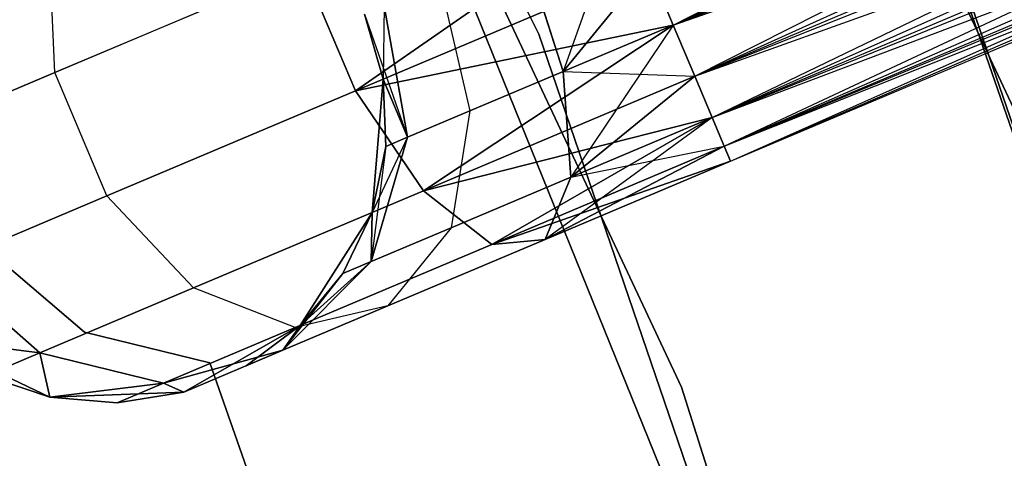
# Model space of a CAD drawing. Extents: x -91 to 91, y -91 to 262.
# Tile 428 of 480: x 55.37 to 58.89, y 22.35 to 23.92. Entities that reach past the tile are written whole.
import ezdxf

# ---------------------------------------------------------------- set-up
doc = ezdxf.new("R2010")
doc.units = 0
doc.header["$LTSCALE"] = 25.4
doc.layers.get('0').update_dxf_attribs({"linetype": 'CONTINUOUS'})

# ---------------------------------------------------------------- blocks, each defined once
blk = doc.blocks.new('ETE0_STL_1')
at = {"color": 0}
for p, q in [((57.2222, 23.8667, 159.5), (53.6174, 31.1315, 159.5)), ((53.6174, 31.1315, 169), (57.2222, 23.8667, 169)), ((53.6174, 31.1315, 169), (57.2222, 23.8667, 169)), ((57.2222, 23.8667, 159.5), (53.6174, 31.1315, 159.5)), ((59.1289, 23.1523, 330.5076), (55.601, 30.672, 330.5076)), ((55.601, 30.672, 321.0076), (59.1289, 23.1523, 321.0076)), ((59.1289, 23.1523, 330.5076), (55.601, 30.672, 330.5076)), ((55.601, 30.672, 321.0076), (59.1289, 23.1523, 321.0076)), ((54.2876, 29.9475, 330.5076), (57.7321, 22.6053, 330.5076)), ((57.7321, 22.6053, 321.0076), (54.2876, 29.9475, 321.0076)), ((57.7321, 22.6053, 321.0076), (54.2876, 29.9475, 321.0076)), ((54.2876, 29.9475, 330.5076), (57.7321, 22.6053, 330.5076)), ((57.7022, 23.8989, 169.1222), (64.6997, 27.1009, 169.0367)), ((57.7022, 23.8989, 169.1222), (64.6997, 27.1009, 169.0367)), ((58.8222, 19.4357, 327.5076), (55.7821, 26.9473, 327.5076)), ((55.7821, 26.9473, 328.5076), (58.8222, 19.4357, 328.5076)), ((58.8222, 19.4357, 327.5076), (55.7821, 26.9473, 327.5076)), ((55.7821, 26.9473, 328.5076), (58.8222, 19.4357, 328.5076)), ((57.7022, 23.8989, 170.8931), (64.7874, 26.8933, 170.8931)), ((57.7022, 23.8989, 170.8931), (64.7874, 26.8933, 170.8931)), ((57.7795, 23.7162, 170.7561), (64.7874, 26.8933, 170.8931)), ((57.7795, 23.7162, 170.7561), (64.7874, 26.8933, 170.8931)), ((57.7022, 23.8989, 169.1222), (64.8647, 26.7106, 169.2591)), ((57.7022, 23.8989, 169.1222), (64.8647, 26.7106, 169.2591)), ((57.7795, 23.7162, 169.2591), (64.8647, 26.7106, 169.2591)), ((57.7795, 23.7162, 169.2591), (64.8647, 26.7106, 169.2591)), ((57.8417, 23.5689, 169.4395), (64.8647, 26.7106, 169.2591)), ((57.8417, 23.5689, 169.4395), (64.8647, 26.7106, 169.2591)), ((57.7795, 23.7162, 170.7561), (64.9269, 26.5633, 170.5757)), ((57.7795, 23.7162, 170.7561), (64.9269, 26.5633, 170.5757)), ((57.8417, 23.5689, 170.5757), (64.9269, 26.5633, 170.5757)), ((57.8417, 23.5689, 170.5757), (64.9269, 26.5633, 170.5757)), ((57.8853, 23.4657, 170.3622), (64.9269, 26.5633, 170.5757)), ((57.8853, 23.4657, 170.3622), (64.9269, 26.5633, 170.5757)), ((57.8417, 23.5689, 169.4395), (64.9705, 26.4601, 169.653)), ((57.8417, 23.5689, 169.4395), (64.9705, 26.4601, 169.653)), ((57.8853, 23.4657, 169.653), (64.9705, 26.4601, 169.653)), ((57.8853, 23.4657, 169.653), (64.9705, 26.4601, 169.653)), ((57.9078, 23.4126, 169.8871), (64.9705, 26.4601, 169.653)), ((57.9078, 23.4126, 169.8871), (64.9705, 26.4601, 169.653)), ((57.8853, 23.4657, 170.3622), (64.993, 26.407, 170.1281)), ((57.8853, 23.4657, 170.3622), (64.993, 26.407, 170.1281)), ((57.9078, 23.4126, 170.1281), (64.993, 26.407, 170.1281)), ((57.9078, 23.4126, 170.1281), (64.993, 26.407, 170.1281)), ((57.9078, 23.4126, 169.8871), (64.993, 26.407, 170.1281)), ((57.9078, 23.4126, 169.8871), (64.993, 26.407, 170.1281)), ((57.7022, 23.8989, 320.8931), (60.503, 25.3273, 320.7428)), ((57.7022, 23.8989, 320.8931), (60.503, 25.3273, 320.7428)), ((57.7022, 23.8989, 319.1222), (60.3351, 25.0116, 318.9072)), ((57.7022, 23.8989, 319.1222), (60.3351, 25.0116, 318.9072)), ((57.7795, 23.7162, 319.2591), (60.3351, 25.0116, 318.9072)), ((57.7795, 23.7162, 319.2591), (60.3351, 25.0116, 318.9072)), ((57.7022, 23.8989, 320.8931), (60.6374, 24.924, 320.5228)), ((57.7022, 23.8989, 320.8931), (60.6374, 24.924, 320.5228)), ((57.7795, 23.7162, 320.7561), (60.6374, 24.924, 320.5228)), ((57.7795, 23.7162, 320.7561), (60.6374, 24.924, 320.5228)), ((57.8417, 23.5689, 320.5757), (60.6374, 24.924, 320.5228)), ((57.8417, 23.5689, 320.5757), (60.6374, 24.924, 320.5228)), ((57.7795, 23.7162, 319.2591), (60.5183, 24.7001, 319.2211)), ((57.7795, 23.7162, 319.2591), (60.5183, 24.7001, 319.2211)), ((57.8417, 23.5689, 319.4395), (60.5183, 24.7001, 319.2211)), ((57.8417, 23.5689, 319.4395), (60.5183, 24.7001, 319.2211)), ((57.8853, 23.4657, 319.653), (60.5183, 24.7001, 319.2211)), ((57.8853, 23.4657, 319.653), (60.5183, 24.7001, 319.2211)), ((57.8417, 23.5689, 320.5757), (60.689, 24.6506, 320.1334)), ((57.8417, 23.5689, 320.5757), (60.689, 24.6506, 320.1334)), ((57.8853, 23.4657, 320.3622), (60.689, 24.6506, 320.1334)), ((57.8853, 23.4657, 320.3622), (60.689, 24.6506, 320.1334)), ((57.9078, 23.4126, 320.1281), (60.689, 24.6506, 320.1334)), ((57.9078, 23.4126, 320.1281), (60.689, 24.6506, 320.1334)), ((61.245, 16.7721, 158.5), (58.5318, 24.6227, 158.5)), ((58.5318, 24.6227, 159.5), (61.245, 16.7721, 159.5)), ((61.245, 16.7721, 158.5), (58.5318, 24.6227, 158.5)), ((58.5318, 24.6227, 159.5), (61.245, 16.7721, 159.5)), ((57.8853, 23.4657, 319.653), (60.646, 24.5698, 319.6635)), ((57.8853, 23.4657, 319.653), (60.646, 24.5698, 319.6635)), ((57.9078, 23.4126, 319.8871), (60.646, 24.5698, 319.6635)), ((57.9078, 23.4126, 320.1281), (60.646, 24.5698, 319.6635)), ((57.9078, 23.4126, 320.1281), (60.646, 24.5698, 319.6635)), ((57.9078, 23.4126, 319.8871), (60.646, 24.5698, 319.6635)), ((58.6066, 24.4441, 159.5), (61.2958, 16.5853, 159.5)), ((61.2958, 16.5853, 169), (58.6066, 24.4441, 169)), ((58.6066, 24.4441, 159.5), (61.2958, 16.5853, 159.5)), ((61.2958, 16.5853, 169), (58.6066, 24.4441, 169)), ((56.5673, 23.6639, 319.2628), (57.5213, 24.327, 319.0076)), ((56.5673, 23.6639, 319.2628), (57.5213, 24.327, 319.0076)), ((57.5213, 24.327, 171.0076), (56.5673, 23.6639, 170.7524)), ((57.5213, 24.327, 171.0076), (56.5673, 23.6639, 170.7524)), ((57.5213, 24.327, 169.0076), (57.3094, 23.7329, 169.0373)), ((57.5213, 24.327, 169.0076), (57.3094, 23.7329, 169.0373)), ((55.4931, 23.7296, 319.9068), (55.473, 24.1812, 320.0641)), ((55.4931, 23.7296, 319.9068), (55.473, 24.1812, 320.0641)), ((55.4931, 23.7296, 170.1084), (55.473, 24.1812, 169.9511)), ((55.4931, 23.7296, 170.1084), (55.473, 24.1812, 169.9511)), ((57.1688, 24.178, 321.0837), (57.3094, 23.7329, 320.9779)), ((57.1688, 24.178, 321.0837), (57.3094, 23.7329, 320.9779)), ((57.3094, 23.7329, 169.0373), (57.1688, 24.178, 168.9315)), ((57.3094, 23.7329, 169.0373), (57.1688, 24.178, 168.9315)), ((55.4931, 23.7296, 319.9068), (56.3809, 24.1048, 319.2628)), ((55.4931, 23.7296, 319.9068), (56.3809, 24.1048, 319.2628)), ((56.3809, 24.1048, 170.7524), (55.4931, 23.7296, 170.1084)), ((56.3809, 24.1048, 170.7524), (55.4931, 23.7296, 170.1084)), ((56.5673, 23.6639, 319.2628), (56.3809, 24.1048, 319.2628)), ((56.5673, 23.6639, 319.2628), (56.3809, 24.1048, 319.2628)), ((56.3809, 24.1048, 170.7524), (56.5673, 23.6639, 170.7524)), ((56.3809, 24.1048, 170.7524), (56.5673, 23.6639, 170.7524)), ((56.5673, 23.6639, 319.2628), (57.6145, 24.1065, 319.0367)), ((56.5673, 23.6639, 319.2628), (57.6145, 24.1065, 319.0367)), ((57.6145, 24.1065, 170.9785), (56.5673, 23.6639, 170.7524)), ((57.6145, 24.1065, 170.9785), (56.5673, 23.6639, 170.7524)), ((57.3094, 23.7329, 320.9779), (57.6145, 24.1065, 320.9785)), ((57.3094, 23.7329, 320.9779), (57.6145, 24.1065, 320.9785)), ((57.6145, 24.1065, 169.0367), (57.3094, 23.7329, 169.0373)), ((57.6145, 24.1065, 169.0367), (57.3094, 23.7329, 169.0373)), ((57.7022, 23.8989, 320.8931), (57.6145, 24.1065, 320.9785)), ((57.6145, 24.1065, 319.0367), (57.7022, 23.8989, 319.1222)), ((57.7022, 23.8989, 320.8931), (57.6145, 24.1065, 320.9785)), ((57.6145, 24.1065, 319.0367), (57.7022, 23.8989, 319.1222)), ((57.6145, 24.1065, 170.9785), (57.7022, 23.8989, 170.8931)), ((57.7022, 23.8989, 169.1222), (57.6145, 24.1065, 169.0367)), ((57.7022, 23.8989, 169.1222), (57.6145, 24.1065, 169.0367)), ((57.6145, 24.1065, 170.9785), (57.7022, 23.8989, 170.8931)), ((56.87, 24.0517, 321.3005), (56.9763, 23.5921, 321.2195)), ((56.87, 24.0517, 321.3005), (56.9763, 23.5921, 321.2195)), ((56.87, 24.0517, 168.7147), (56.9763, 23.5921, 168.7957)), ((56.87, 24.0517, 168.7147), (56.9763, 23.5921, 168.7957)), ((56.6703, 23.9673, 168.3903), (56.6666, 23.7059, 168.0076)), ((56.6703, 23.9673, 168.3903), (56.6666, 23.7059, 168.0076)), ((56.7538, 23.4981, 321.5811), (56.6703, 23.9673, 321.6249)), ((56.7538, 23.4981, 321.5811), (56.6703, 23.9673, 321.6249)), ((56.6703, 23.9673, 168.3903), (56.7538, 23.4981, 168.4341)), ((56.6703, 23.9673, 168.3903), (56.7538, 23.4981, 168.4341)), ((56.6666, 23.7059, 327.5076), (56.6002, 23.9377, 327.5076)), ((56.6002, 23.9377, 163.5076), (56.6666, 23.7059, 163.5076)), ((56.6666, 23.7059, 322.0076), (56.6002, 23.9377, 322.0076)), ((56.6666, 23.7059, 327.5076), (56.6002, 23.9377, 327.5076)), ((56.6002, 23.9377, 322.0076), (56.7538, 23.4981, 321.5811)), ((56.6666, 23.7059, 322.0076), (56.6002, 23.9377, 322.0076)), ((56.6002, 23.9377, 322.0076), (56.7538, 23.4981, 321.5811)), ((56.6666, 23.7059, 168.0076), (56.6002, 23.9377, 168.0076)), ((56.6666, 23.7059, 168.0076), (56.6002, 23.9377, 168.0076)), ((56.6002, 23.9377, 163.5076), (56.6666, 23.7059, 163.5076)), ((56.5673, 23.6639, 319.2628), (57.7022, 23.8989, 319.1222)), ((56.5673, 23.6639, 319.2628), (57.7022, 23.8989, 319.1222)), ((57.7022, 23.8989, 170.8931), (56.5673, 23.6639, 170.7524)), ((57.7022, 23.8989, 170.8931), (56.5673, 23.6639, 170.7524)), ((56.8106, 23.3067, 319.4683), (57.7022, 23.8989, 319.1222)), ((56.8106, 23.3067, 319.4683), (57.7022, 23.8989, 319.1222)), ((57.7022, 23.8989, 170.8931), (56.8106, 23.3067, 170.5469)), ((57.7022, 23.8989, 170.8931), (56.8106, 23.3067, 170.5469)), ((57.3094, 23.7329, 320.9779), (57.7022, 23.8989, 320.8931)), ((57.3094, 23.7329, 320.9779), (57.7022, 23.8989, 320.8931)), ((57.7022, 23.8989, 169.1222), (57.3094, 23.7329, 169.0373)), ((57.7022, 23.8989, 169.1222), (57.3094, 23.7329, 169.0373)), ((57.7022, 23.8989, 169.1222), (57.337, 23.3556, 169.3306)), ((57.7022, 23.8989, 169.1222), (57.337, 23.3556, 169.3306)), ((57.7795, 23.7162, 320.7561), (57.7022, 23.8989, 320.8931)), ((57.7022, 23.8989, 319.1222), (57.7795, 23.7162, 319.2591)), ((57.7795, 23.7162, 320.7561), (57.7022, 23.8989, 320.8931)), ((57.7022, 23.8989, 319.1222), (57.7795, 23.7162, 319.2591)), ((57.7022, 23.8989, 170.8931), (57.7795, 23.7162, 170.7561)), ((57.7795, 23.7162, 169.2591), (57.7022, 23.8989, 169.1222)), ((57.7795, 23.7162, 169.2591), (57.7022, 23.8989, 169.1222)), ((57.7022, 23.8989, 170.8931), (57.7795, 23.7162, 170.7561)), ((59.8479, 16.1935, 159.5), (57.2222, 23.8667, 159.5)), ((57.2222, 23.8667, 169), (59.8479, 16.1935, 169)), ((57.2222, 23.8667, 169), (59.8479, 16.1935, 169)), ((57.2222, 23.8667, 169), (57.2222, 23.8667, 159.5)), ((59.8479, 16.1935, 159.5), (57.2222, 23.8667, 159.5)), ((57.2222, 23.8667, 169), (57.2222, 23.8667, 159.5)), ((54.8999, 23.4789, 320.8707), (55.4931, 23.7296, 319.9068)), ((54.8999, 23.4789, 320.8707), (55.4931, 23.7296, 319.9068)), ((55.4931, 23.7296, 170.1084), (54.8999, 23.4789, 169.1445)), ((55.4931, 23.7296, 170.1084), (54.8999, 23.4789, 169.1445)), ((55.6794, 23.2887, 319.9068), (55.4931, 23.7296, 319.9068)), ((55.6794, 23.2887, 319.9068), (55.4931, 23.7296, 319.9068)), ((55.6794, 23.2887, 170.1084), (55.4931, 23.7296, 170.1084)), ((55.6794, 23.2887, 170.1084), (55.4931, 23.7296, 170.1084)), ((56.8106, 23.3067, 319.4683), (57.7795, 23.7162, 319.2591)), ((56.8106, 23.3067, 319.4683), (57.7795, 23.7162, 319.2591)), ((57.7795, 23.7162, 170.7561), (56.8106, 23.3067, 170.5469)), ((57.7795, 23.7162, 170.7561), (56.8106, 23.3067, 170.5469)), ((56.9763, 23.5921, 321.2195), (57.3094, 23.7329, 320.9779)), ((56.9763, 23.5921, 321.2195), (57.3094, 23.7329, 320.9779)), ((57.3094, 23.7329, 169.0373), (56.9763, 23.5921, 168.7957)), ((57.3094, 23.7329, 169.0373), (56.9763, 23.5921, 168.7957)), ((57.3094, 23.7329, 320.9779), (57.7795, 23.7162, 320.7561)), ((57.3094, 23.7329, 320.9779), (57.7795, 23.7162, 320.7561)), ((57.3094, 23.7329, 320.9779), (57.337, 23.3556, 320.6847)), ((57.3094, 23.7329, 320.9779), (57.337, 23.3556, 320.6847)), ((57.337, 23.3556, 169.3306), (57.3094, 23.7329, 169.0373)), ((57.337, 23.3556, 169.3306), (57.3094, 23.7329, 169.0373)), ((57.337, 23.3556, 320.6847), (57.7795, 23.7162, 320.7561)), ((57.337, 23.3556, 320.6847), (57.7795, 23.7162, 320.7561)), ((57.7795, 23.7162, 169.2591), (57.337, 23.3556, 169.3306)), ((57.7795, 23.7162, 169.2591), (57.337, 23.3556, 169.3306)), ((57.8417, 23.5689, 320.5757), (57.7795, 23.7162, 320.7561)), ((57.7795, 23.7162, 319.2591), (57.8417, 23.5689, 319.4395)), ((57.8417, 23.5689, 320.5757), (57.7795, 23.7162, 320.7561)), ((57.7795, 23.7162, 319.2591), (57.8417, 23.5689, 319.4395)), ((57.7795, 23.7162, 170.7561), (57.8417, 23.5689, 170.5757)), ((57.8417, 23.5689, 169.4395), (57.7795, 23.7162, 169.2591)), ((57.8417, 23.5689, 169.4395), (57.7795, 23.7162, 169.2591)), ((57.7795, 23.7162, 170.7561), (57.8417, 23.5689, 170.5757)), ((56.6267, 23.229, 327.5076), (56.6666, 23.7059, 327.5076)), ((56.6666, 23.7059, 163.5076), (56.6267, 23.229, 163.5076)), ((56.6267, 23.229, 327.5076), (56.6666, 23.7059, 327.5076)), ((56.6666, 23.7059, 163.5076), (56.6267, 23.229, 163.5076)), ((56.6756, 23.465, 322.0076), (56.6666, 23.7059, 327.5076)), ((56.6756, 23.465, 322.0076), (56.6666, 23.7059, 327.5076)), ((56.6756, 23.465, 322.0076), (56.6666, 23.7059, 322.0076)), ((56.6666, 23.7059, 322.0076), (56.6666, 23.7059, 327.5076)), ((56.6666, 23.7059, 322.0076), (56.6666, 23.7059, 327.5076)), ((56.6666, 23.7059, 322.0076), (56.7538, 23.4981, 321.5811)), ((56.6666, 23.7059, 322.0076), (56.7538, 23.4981, 321.5811)), ((56.6756, 23.465, 322.0076), (56.6666, 23.7059, 322.0076)), ((56.7538, 23.4981, 168.4341), (56.6666, 23.7059, 168.0076)), ((56.7538, 23.4981, 168.4341), (56.6666, 23.7059, 168.0076)), ((56.6756, 23.465, 168.0076), (56.6666, 23.7059, 168.0076)), ((56.6666, 23.7059, 163.5076), (56.6756, 23.465, 168.0076)), ((56.6666, 23.7059, 168.0076), (56.6666, 23.7059, 163.5076)), ((56.6666, 23.7059, 168.0076), (56.6666, 23.7059, 163.5076)), ((56.6756, 23.465, 168.0076), (56.6666, 23.7059, 168.0076)), ((56.6666, 23.7059, 163.5076), (56.6756, 23.465, 168.0076)), ((55.6794, 23.2887, 319.9068), (56.5673, 23.6639, 319.2628)), ((55.6794, 23.2887, 319.9068), (56.5673, 23.6639, 319.2628)), ((56.5673, 23.6639, 170.7524), (55.6794, 23.2887, 170.1084)), ((56.5673, 23.6639, 170.7524), (55.6794, 23.2887, 170.1084)), ((56.8106, 23.3067, 319.4683), (56.5673, 23.6639, 319.2628)), ((56.8106, 23.3067, 319.4683), (56.5673, 23.6639, 319.2628)), ((56.5673, 23.6639, 170.7524), (56.8106, 23.3067, 170.5469)), ((56.5673, 23.6639, 170.7524), (56.8106, 23.3067, 170.5469)), ((56.7538, 23.4981, 321.5811), (56.9763, 23.5921, 321.2195)), ((56.7538, 23.4981, 321.5811), (56.9763, 23.5921, 321.2195)), ((56.9763, 23.5921, 168.7957), (56.7538, 23.4981, 168.4341)), ((56.9763, 23.5921, 168.7957), (56.7538, 23.4981, 168.4341)), ((56.8106, 23.3067, 319.4683), (57.8417, 23.5689, 319.4395)), ((56.8106, 23.3067, 319.4683), (57.8417, 23.5689, 319.4395)), ((57.8417, 23.5689, 170.5757), (56.8106, 23.3067, 170.5469)), ((57.8417, 23.5689, 170.5757), (56.8106, 23.3067, 170.5469)), ((56.9763, 23.5921, 321.2195), (56.9091, 23.1748, 320.9951)), ((56.9763, 23.5921, 321.2195), (56.9091, 23.1748, 320.9951)), ((56.9763, 23.5921, 168.7957), (56.9091, 23.1748, 169.0201)), ((56.9763, 23.5921, 168.7957), (56.9091, 23.1748, 169.0201)), ((57.0553, 23.1149, 319.8322), (57.8417, 23.5689, 319.4395)), ((57.0553, 23.1149, 319.8322), (57.8417, 23.5689, 319.4395)), ((57.8417, 23.5689, 170.5757), (57.0553, 23.1149, 170.183)), ((57.8417, 23.5689, 170.5757), (57.0553, 23.1149, 170.183)), ((57.8417, 23.5689, 169.4395), (57.2453, 23.1326, 169.744)), ((57.8417, 23.5689, 169.4395), (57.2453, 23.1326, 169.744)), ((57.337, 23.3556, 320.6847), (57.8417, 23.5689, 320.5757)), ((57.337, 23.3556, 320.6847), (57.8417, 23.5689, 320.5757)), ((57.8417, 23.5689, 169.4395), (57.337, 23.3556, 169.3306)), ((57.8417, 23.5689, 169.4395), (57.337, 23.3556, 169.3306)), ((57.8853, 23.4657, 320.3622), (57.8417, 23.5689, 320.5757)), ((57.8417, 23.5689, 319.4395), (57.8853, 23.4657, 319.653)), ((57.8853, 23.4657, 320.3622), (57.8417, 23.5689, 320.5757)), ((57.8417, 23.5689, 319.4395), (57.8853, 23.4657, 319.653)), ((57.8417, 23.5689, 170.5757), (57.8853, 23.4657, 170.3622)), ((57.8853, 23.4657, 169.653), (57.8417, 23.5689, 169.4395)), ((57.8853, 23.4657, 169.653), (57.8417, 23.5689, 169.4395)), ((57.8417, 23.5689, 170.5757), (57.8853, 23.4657, 170.3622)), ((56.6231, 23.0539, 321.4596), (56.7538, 23.4981, 321.5811)), ((56.6231, 23.0539, 321.4596), (56.7538, 23.4981, 321.5811)), ((56.7538, 23.4981, 168.4341), (56.6231, 23.0539, 168.5556)), ((56.7538, 23.4981, 168.4341), (56.6231, 23.0539, 168.5556)), ((56.7538, 23.4981, 168.4341), (56.6267, 23.229, 168.0076)), ((56.7538, 23.4981, 168.4341), (56.6267, 23.229, 168.0076)), ((56.6756, 23.465, 322.0076), (56.7538, 23.4981, 321.5811)), ((56.6756, 23.465, 322.0076), (56.7538, 23.4981, 321.5811)), ((56.7538, 23.4981, 168.4341), (56.6756, 23.465, 168.0076)), ((56.7538, 23.4981, 168.4341), (56.6756, 23.465, 168.0076)), ((56.6756, 23.465, 322.0076), (56.6231, 23.0539, 321.4596)), ((56.6756, 23.465, 322.0076), (56.6231, 23.0539, 321.4596)), ((56.6267, 23.229, 322.0076), (56.6756, 23.465, 322.0076)), ((56.6756, 23.465, 322.0076), (56.6267, 23.229, 327.5076)), ((56.6756, 23.465, 322.0076), (56.6267, 23.229, 327.5076)), ((56.6267, 23.229, 322.0076), (56.6756, 23.465, 322.0076)), ((56.6267, 23.229, 168.0076), (56.6756, 23.465, 168.0076)), ((56.6756, 23.465, 168.0076), (56.6267, 23.229, 163.5076)), ((56.6756, 23.465, 168.0076), (56.6267, 23.229, 163.5076)), ((56.6267, 23.229, 168.0076), (56.6756, 23.465, 168.0076)), ((57.0553, 23.1149, 319.8322), (57.8853, 23.4657, 319.653)), ((57.0553, 23.1149, 319.8322), (57.8853, 23.4657, 319.653)), ((57.8853, 23.4657, 170.3622), (57.0553, 23.1149, 170.183)), ((57.8853, 23.4657, 170.3622), (57.0553, 23.1149, 170.183)), ((57.2453, 23.1326, 320.2712), (57.8853, 23.4657, 320.3622)), ((57.2453, 23.1326, 320.2712), (57.8853, 23.4657, 320.3622)), ((57.8853, 23.4657, 169.653), (57.2453, 23.1326, 169.744)), ((57.8853, 23.4657, 169.653), (57.2453, 23.1326, 169.744)), ((57.337, 23.3556, 320.6847), (57.8853, 23.4657, 320.3622)), ((57.337, 23.3556, 320.6847), (57.8853, 23.4657, 320.3622)), ((57.9078, 23.4126, 320.1281), (57.8853, 23.4657, 320.3622)), ((57.8853, 23.4657, 319.653), (57.9078, 23.4126, 319.8871)), ((57.9078, 23.4126, 320.1281), (57.8853, 23.4657, 320.3622)), ((57.8853, 23.4657, 319.653), (57.9078, 23.4126, 319.8871)), ((57.8853, 23.4657, 170.3622), (57.9078, 23.4126, 170.1281)), ((57.9078, 23.4126, 169.8871), (57.8853, 23.4657, 169.653)), ((57.9078, 23.4126, 169.8871), (57.8853, 23.4657, 169.653)), ((57.8853, 23.4657, 170.3622), (57.9078, 23.4126, 170.1281)), ((57.0553, 23.1149, 319.8322), (57.9078, 23.4126, 319.8871)), ((57.0553, 23.1149, 319.8322), (57.9078, 23.4126, 319.8871)), ((57.9078, 23.4126, 170.1281), (57.0553, 23.1149, 170.183)), ((57.9078, 23.4126, 170.1281), (57.0553, 23.1149, 170.183)), ((57.2453, 23.1326, 320.2712), (57.9078, 23.4126, 320.1281)), ((57.2453, 23.1326, 320.2712), (57.9078, 23.4126, 319.8871)), ((57.2453, 23.1326, 320.2712), (57.9078, 23.4126, 320.1281)), ((57.2453, 23.1326, 320.2712), (57.9078, 23.4126, 319.8871)), ((57.9078, 23.4126, 170.1281), (57.2453, 23.1326, 169.744)), ((57.9078, 23.4126, 169.8871), (57.2453, 23.1326, 169.744)), ((57.9078, 23.4126, 169.8871), (57.2453, 23.1326, 169.744)), ((57.9078, 23.4126, 170.1281), (57.2453, 23.1326, 169.744)), ((56.9091, 23.1748, 320.9951), (57.337, 23.3556, 320.6847)), ((56.9091, 23.1748, 320.9951), (57.337, 23.3556, 320.6847)), ((57.337, 23.3556, 169.3306), (56.9091, 23.1748, 169.0201)), ((57.337, 23.3556, 169.3306), (56.9091, 23.1748, 169.0201)), ((57.337, 23.3556, 320.6847), (57.2453, 23.1326, 320.2712)), ((57.337, 23.3556, 320.6847), (57.2453, 23.1326, 320.2712)), ((57.2453, 23.1326, 169.744), (57.337, 23.3556, 169.3306)), ((57.2453, 23.1326, 169.744), (57.337, 23.3556, 169.3306)), ((55.0862, 23.038, 320.8707), (55.6794, 23.2887, 319.9068)), ((55.0862, 23.038, 320.8707), (55.6794, 23.2887, 319.9068)), ((55.6794, 23.2887, 170.1084), (55.0862, 23.038, 169.1445)), ((55.6794, 23.2887, 170.1084), (55.0862, 23.038, 169.1445)), ((55.9893, 22.9596, 320.0641), (55.6794, 23.2887, 319.9068)), ((55.9893, 22.9596, 320.0641), (55.6794, 23.2887, 319.9068)), ((55.9893, 22.9596, 169.9511), (55.6794, 23.2887, 170.1084)), ((55.9893, 22.9596, 169.9511), (55.6794, 23.2887, 170.1084)), ((55.9893, 22.9596, 320.0641), (56.8106, 23.3067, 319.4683)), ((55.9893, 22.9596, 320.0641), (56.8106, 23.3067, 319.4683)), ((56.8106, 23.3067, 170.5469), (55.9893, 22.9596, 169.9511)), ((56.8106, 23.3067, 170.5469), (55.9893, 22.9596, 169.9511)), ((57.0553, 23.1149, 319.8322), (56.8106, 23.3067, 319.4683)), ((57.0553, 23.1149, 319.8322), (56.8106, 23.3067, 319.4683)), ((56.8106, 23.3067, 170.5469), (57.0553, 23.1149, 170.183)), ((56.8106, 23.3067, 170.5469), (57.0553, 23.1149, 170.183)), ((56.3697, 22.8252, 327.5076), (56.6267, 23.229, 327.5076)), ((56.6267, 23.229, 163.5076), (56.3697, 22.8252, 163.5076)), ((56.3697, 22.8252, 327.5076), (56.6267, 23.229, 327.5076)), ((56.6267, 23.229, 163.5076), (56.3697, 22.8252, 163.5076)), ((56.5227, 23.0115, 322.0076), (56.6267, 23.229, 327.5076)), ((56.5227, 23.0115, 322.0076), (56.6267, 23.229, 322.0076)), ((56.5227, 23.0115, 322.0076), (56.6267, 23.229, 327.5076)), ((56.5227, 23.0115, 322.0076), (56.6267, 23.229, 322.0076)), ((56.5227, 23.0115, 168.0076), (56.6267, 23.229, 168.0076)), ((56.6267, 23.229, 163.5076), (56.5227, 23.0115, 168.0076)), ((56.5227, 23.0115, 168.0076), (56.6267, 23.229, 168.0076)), ((56.6267, 23.229, 163.5076), (56.5227, 23.0115, 168.0076)), ((56.6267, 23.229, 322.0076), (56.6231, 23.0539, 321.4596)), ((56.6267, 23.229, 322.0076), (56.6231, 23.0539, 321.4596)), ((56.6231, 23.0539, 168.5556), (56.6267, 23.229, 168.0076)), ((56.6231, 23.0539, 168.5556), (56.6267, 23.229, 168.0076)), ((56.6267, 23.229, 322.0076), (56.6267, 23.229, 327.5076)), ((56.6267, 23.229, 322.0076), (56.6267, 23.229, 327.5076)), ((56.6267, 23.229, 168.0076), (56.6267, 23.229, 163.5076)), ((56.6267, 23.229, 168.0076), (56.6267, 23.229, 163.5076)), ((56.6231, 23.0539, 321.4596), (56.9091, 23.1748, 320.9951)), ((56.6231, 23.0539, 321.4596), (56.9091, 23.1748, 320.9951)), ((56.9091, 23.1748, 169.0201), (56.6231, 23.0539, 168.5556)), ((56.9091, 23.1748, 169.0201), (56.6231, 23.0539, 168.5556)), ((56.9091, 23.1748, 320.9951), (56.6836, 22.8952, 320.6786)), ((56.9091, 23.1748, 320.9951), (56.6836, 22.8952, 320.6786)), ((56.9091, 23.1748, 169.0201), (56.6836, 22.8952, 169.3366)), ((56.9091, 23.1748, 169.0201), (56.6836, 22.8952, 169.3366)), ((56.3517, 22.8176, 320.3427), (57.0553, 23.1149, 319.8322)), ((56.3517, 22.8176, 320.3427), (57.0553, 23.1149, 319.8322)), ((57.0553, 23.1149, 170.183), (56.3517, 22.8176, 169.6726)), ((57.0553, 23.1149, 170.183), (56.3517, 22.8176, 169.6726)), ((56.6836, 22.8952, 320.6786), (57.2453, 23.1326, 320.2712)), ((56.6836, 22.8952, 320.6786), (57.2453, 23.1326, 320.2712)), ((57.2453, 23.1326, 169.744), (56.6836, 22.8952, 169.3366)), ((57.2453, 23.1326, 169.744), (56.6836, 22.8952, 169.3366)), ((57.2453, 23.1326, 320.2712), (57.0553, 23.1149, 319.8322)), ((57.2453, 23.1326, 320.2712), (57.0553, 23.1149, 319.8322)), ((57.0553, 23.1149, 170.183), (57.2453, 23.1326, 169.744)), ((57.0553, 23.1149, 170.183), (57.2453, 23.1326, 169.744)), ((55.2487, 23.1003, 164.5076), (55.5995, 22.8013, 164.5076)), ((55.5995, 22.8013, 162.5076), (55.2487, 23.1003, 162.5076)), ((55.5995, 22.8013, 162.5076), (55.2487, 23.1003, 162.5076)), ((55.2487, 23.1003, 164.5076), (55.5995, 22.8013, 164.5076)), ((56.3084, 22.7366, 321.2884), (56.6231, 23.0539, 321.4596)), ((56.3084, 22.7366, 321.2884), (56.6231, 23.0539, 321.4596)), ((56.6231, 23.0539, 168.5556), (56.3084, 22.7366, 168.7269)), ((56.6231, 23.0539, 168.5556), (56.3084, 22.7366, 168.7269)), ((56.6231, 23.0539, 168.5556), (56.3697, 22.8252, 168.0076)), ((56.6231, 23.0539, 168.5556), (56.3697, 22.8252, 168.0076)), ((56.5227, 23.0115, 322.0076), (56.6231, 23.0539, 321.4596)), ((56.5227, 23.0115, 322.0076), (56.6231, 23.0539, 321.4596)), ((56.6231, 23.0539, 168.5556), (56.5227, 23.0115, 168.0076)), ((56.6231, 23.0539, 168.5556), (56.5227, 23.0115, 168.0076)), ((55.0862, 23.038, 320.8707), (55.4405, 22.7276, 320.9558)), ((55.0862, 23.038, 320.8707), (55.4405, 22.7276, 320.9558)), ((55.4405, 22.7276, 169.0594), (55.0862, 23.038, 169.1445)), ((55.4405, 22.7276, 169.0594), (55.0862, 23.038, 169.1445)), ((56.5227, 23.0115, 322.0076), (56.3084, 22.7366, 321.2884)), ((56.5227, 23.0115, 322.0076), (56.3084, 22.7366, 321.2884)), ((56.3697, 22.8252, 322.0076), (56.5227, 23.0115, 322.0076)), ((56.5227, 23.0115, 322.0076), (56.3697, 22.8252, 327.5076)), ((56.5227, 23.0115, 322.0076), (56.3697, 22.8252, 327.5076)), ((56.3697, 22.8252, 322.0076), (56.5227, 23.0115, 322.0076)), ((56.3697, 22.8252, 168.0076), (56.5227, 23.0115, 168.0076)), ((56.5227, 23.0115, 168.0076), (56.3697, 22.8252, 163.5076)), ((56.5227, 23.0115, 168.0076), (56.3697, 22.8252, 163.5076)), ((56.3697, 22.8252, 168.0076), (56.5227, 23.0115, 168.0076)), ((55.4405, 22.7276, 320.9558), (55.9893, 22.9596, 320.0641)), ((55.4405, 22.7276, 320.9558), (55.9893, 22.9596, 320.0641)), ((55.9893, 22.9596, 169.9511), (55.4405, 22.7276, 169.0594)), ((55.9893, 22.9596, 169.9511), (55.4405, 22.7276, 169.0594)), ((56.3517, 22.8176, 320.3427), (55.9893, 22.9596, 320.0641)), ((56.3517, 22.8176, 320.3427), (55.9893, 22.9596, 320.0641)), ((56.3517, 22.8176, 169.6726), (55.9893, 22.9596, 169.9511)), ((56.3517, 22.8176, 169.6726), (55.9893, 22.9596, 169.9511)), ((56.3084, 22.7366, 321.2884), (56.6836, 22.8952, 320.6786)), ((56.3084, 22.7366, 321.2884), (56.6836, 22.8952, 320.6786)), ((56.6836, 22.8952, 169.3366), (56.3084, 22.7366, 168.7269)), ((56.6836, 22.8952, 169.3366), (56.3084, 22.7366, 168.7269)), ((56.6836, 22.8952, 320.6786), (56.3517, 22.8176, 320.3427)), ((56.6836, 22.8952, 320.6786), (56.3517, 22.8176, 320.3427)), ((56.6836, 22.8952, 169.3366), (56.3517, 22.8176, 169.6726)), ((56.6836, 22.8952, 169.3366), (56.3517, 22.8176, 169.6726)), ((55.5995, 22.8013, 164.5076), (55.5995, 22.8013, 162.5076)), ((55.5995, 22.8013, 164.5076), (55.5995, 22.8013, 162.5076)), ((55.5995, 22.8013, 164.5076), (56.047, 22.6914, 164.5076)), ((56.047, 22.6914, 162.5076), (55.5995, 22.8013, 162.5076)), ((56.047, 22.6914, 162.5076), (55.5995, 22.8013, 162.5076)), ((55.5995, 22.8013, 164.5076), (56.047, 22.6914, 164.5076)), ((55.8816, 22.6189, 321.1065), (56.3517, 22.8176, 320.3427)), ((55.8816, 22.6189, 321.1065), (56.3517, 22.8176, 320.3427)), ((56.3517, 22.8176, 169.6726), (55.8816, 22.6189, 168.9087)), ((56.3517, 22.8176, 169.6726), (55.8816, 22.6189, 168.9087)), ((55.9545, 22.5871, 327.5076), (56.3697, 22.8252, 327.5076)), ((56.3697, 22.8252, 163.5076), (55.9545, 22.5871, 163.5076)), ((55.9545, 22.5871, 327.5076), (56.3697, 22.8252, 327.5076)), ((56.3697, 22.8252, 163.5076), (55.9545, 22.5871, 163.5076)), ((56.1766, 22.6809, 322.0076), (56.3697, 22.8252, 327.5076)), ((56.1766, 22.6809, 322.0076), (56.3697, 22.8252, 322.0076)), ((56.1766, 22.6809, 322.0076), (56.3697, 22.8252, 327.5076)), ((56.1766, 22.6809, 322.0076), (56.3697, 22.8252, 322.0076)), ((56.1766, 22.6809, 168.0076), (56.3697, 22.8252, 168.0076)), ((56.3697, 22.8252, 163.5076), (56.1766, 22.6809, 168.0076)), ((56.1766, 22.6809, 168.0076), (56.3697, 22.8252, 168.0076)), ((56.3697, 22.8252, 163.5076), (56.1766, 22.6809, 168.0076)), ((56.3697, 22.8252, 322.0076), (56.3084, 22.7366, 321.2884)), ((56.3697, 22.8252, 322.0076), (56.3084, 22.7366, 321.2884)), ((56.3084, 22.7366, 168.7269), (56.3697, 22.8252, 168.0076)), ((56.3084, 22.7366, 168.7269), (56.3697, 22.8252, 168.0076)), ((56.3697, 22.8252, 322.0076), (56.3697, 22.8252, 327.5076)), ((56.3697, 22.8252, 322.0076), (56.3697, 22.8252, 327.5076)), ((56.3697, 22.8252, 168.0076), (56.3697, 22.8252, 163.5076)), ((56.3697, 22.8252, 168.0076), (56.3697, 22.8252, 163.5076)), ((55.0444, 22.7756, 327.5076), (55.4762, 22.5692, 327.5076)), ((55.4762, 22.5692, 163.5076), (55.0444, 22.7756, 163.5076)), ((55.0444, 22.7756, 327.5076), (55.4762, 22.5692, 327.5076)), ((55.0444, 22.7756, 322.0076), (55.4405, 22.7276, 320.9558)), ((55.0444, 22.7756, 322.0076), (55.4405, 22.7276, 320.9558)), ((55.4405, 22.7276, 169.0594), (55.0444, 22.7756, 168.0076)), ((55.4405, 22.7276, 169.0594), (55.0444, 22.7756, 168.0076)), ((55.4762, 22.5692, 163.5076), (55.0444, 22.7756, 163.5076)), ((55.2478, 22.6462, 322.0076), (55.4405, 22.7276, 320.9558)), ((55.2478, 22.6462, 322.0076), (55.4405, 22.7276, 320.9558)), ((55.4405, 22.7276, 169.0594), (55.2478, 22.6462, 168.0076)), ((55.4405, 22.7276, 169.0594), (55.2478, 22.6462, 168.0076)), ((55.4762, 22.5692, 322.0076), (55.4405, 22.7276, 320.9558)), ((55.4405, 22.7276, 320.9558), (55.8816, 22.6189, 321.1065)), ((55.4762, 22.5692, 322.0076), (55.4405, 22.7276, 320.9558)), ((55.4405, 22.7276, 320.9558), (55.8816, 22.6189, 321.1065)), ((55.8816, 22.6189, 168.9087), (55.4405, 22.7276, 169.0594)), ((55.4405, 22.7276, 169.0594), (55.4762, 22.5692, 168.0076)), ((55.4405, 22.7276, 169.0594), (55.4762, 22.5692, 168.0076)), ((55.8816, 22.6189, 168.9087), (55.4405, 22.7276, 169.0594)), ((55.8816, 22.6189, 321.1065), (56.3084, 22.7366, 321.2884)), ((55.8816, 22.6189, 321.1065), (56.3084, 22.7366, 321.2884)), ((56.3084, 22.7366, 168.7269), (55.8816, 22.6189, 168.9087)), ((56.3084, 22.7366, 168.7269), (55.8816, 22.6189, 168.9087)), ((55.9545, 22.5871, 322.0076), (56.3084, 22.7366, 321.2884)), ((55.9545, 22.5871, 322.0076), (56.3084, 22.7366, 321.2884)), ((56.3084, 22.7366, 168.7269), (55.9545, 22.5871, 168.0076)), ((56.3084, 22.7366, 168.7269), (55.9545, 22.5871, 168.0076)), ((56.1766, 22.6809, 322.0076), (56.3084, 22.7366, 321.2884)), ((56.1766, 22.6809, 322.0076), (56.3084, 22.7366, 321.2884)), ((56.3084, 22.7366, 168.7269), (56.1766, 22.6809, 168.0076)), ((56.3084, 22.7366, 168.7269), (56.1766, 22.6809, 168.0076)), ((56.047, 22.6914, 164.5076), (56.047, 22.6914, 162.5076)), ((56.047, 22.6914, 164.5076), (57.9092, 17.398, 164.5076)), ((57.9092, 17.398, 162.5076), (56.047, 22.6914, 162.5076)), ((56.047, 22.6914, 164.5076), (56.047, 22.6914, 162.5076)), ((57.9092, 17.398, 162.5076), (56.047, 22.6914, 162.5076)), ((56.047, 22.6914, 164.5076), (57.9092, 17.398, 164.5076)), ((56.1766, 22.6809, 322.0076), (55.9545, 22.5871, 327.5076)), ((56.1766, 22.6809, 322.0076), (55.9545, 22.5871, 327.5076)), ((56.1766, 22.6809, 168.0076), (55.9545, 22.5871, 163.5076)), ((56.1766, 22.6809, 168.0076), (55.9545, 22.5871, 163.5076)), ((55.2478, 22.6462, 322.0076), (55.4762, 22.5692, 327.5076)), ((55.2478, 22.6462, 322.0076), (55.4762, 22.5692, 322.0076)), ((55.2478, 22.6462, 322.0076), (55.4762, 22.5692, 327.5076)), ((55.2478, 22.6462, 322.0076), (55.4762, 22.5692, 322.0076)), ((55.2478, 22.6462, 168.0076), (55.4762, 22.5692, 168.0076)), ((55.4762, 22.5692, 163.5076), (55.2478, 22.6462, 168.0076)), ((55.2478, 22.6462, 168.0076), (55.4762, 22.5692, 168.0076)), ((55.4762, 22.5692, 163.5076), (55.2478, 22.6462, 168.0076)), ((55.4762, 22.5692, 322.0076), (55.8816, 22.6189, 321.1065)), ((55.4762, 22.5692, 322.0076), (55.8816, 22.6189, 321.1065)), ((55.8816, 22.6189, 168.9087), (55.4762, 22.5692, 168.0076)), ((55.8816, 22.6189, 168.9087), (55.4762, 22.5692, 168.0076)), ((55.7165, 22.5491, 322.0076), (55.8816, 22.6189, 321.1065)), ((55.7165, 22.5491, 322.0076), (55.8816, 22.6189, 321.1065)), ((55.8816, 22.6189, 168.9087), (55.7165, 22.5491, 168.0076)), ((55.8816, 22.6189, 168.9087), (55.7165, 22.5491, 168.0076)), ((55.9545, 22.5871, 322.0076), (55.8816, 22.6189, 321.1065)), ((55.9545, 22.5871, 322.0076), (55.8816, 22.6189, 321.1065)), ((55.8816, 22.6189, 168.9087), (55.9545, 22.5871, 168.0076)), ((55.8816, 22.6189, 168.9087), (55.9545, 22.5871, 168.0076)), ((55.4762, 22.5692, 327.5076), (55.9545, 22.5871, 327.5076)), ((55.9545, 22.5871, 163.5076), (55.4762, 22.5692, 163.5076)), ((55.4762, 22.5692, 327.5076), (55.9545, 22.5871, 327.5076)), ((55.9545, 22.5871, 163.5076), (55.4762, 22.5692, 163.5076)), ((55.7165, 22.5491, 322.0076), (55.9545, 22.5871, 327.5076)), ((55.7165, 22.5491, 322.0076), (55.9545, 22.5871, 322.0076)), ((55.7165, 22.5491, 322.0076), (55.9545, 22.5871, 327.5076)), ((55.7165, 22.5491, 322.0076), (55.9545, 22.5871, 322.0076)), ((55.7165, 22.5491, 168.0076), (55.9545, 22.5871, 168.0076)), ((55.9545, 22.5871, 163.5076), (55.7165, 22.5491, 168.0076)), ((55.7165, 22.5491, 168.0076), (55.9545, 22.5871, 168.0076)), ((55.9545, 22.5871, 163.5076), (55.7165, 22.5491, 168.0076)), ((55.9545, 22.5871, 322.0076), (55.9545, 22.5871, 327.5076)), ((55.9545, 22.5871, 322.0076), (55.9545, 22.5871, 327.5076)), ((55.9545, 22.5871, 168.0076), (55.9545, 22.5871, 163.5076)), ((55.9545, 22.5871, 168.0076), (55.9545, 22.5871, 163.5076)), ((57.7321, 22.6053, 330.5076), (60.1888, 14.8764, 330.5076)), ((60.1888, 14.8764, 321.0076), (57.7321, 22.6053, 321.0076)), ((57.7321, 22.6053, 321.0076), (57.7321, 22.6053, 330.5076)), ((57.7321, 22.6053, 321.0076), (57.7321, 22.6053, 330.5076)), ((60.1888, 14.8764, 321.0076), (57.7321, 22.6053, 321.0076)), ((57.7321, 22.6053, 330.5076), (60.1888, 14.8764, 330.5076)), ((55.4762, 22.5692, 322.0076), (55.4762, 22.5692, 327.5076)), ((55.4762, 22.5692, 322.0076), (55.4762, 22.5692, 327.5076)), ((55.4762, 22.5692, 322.0076), (55.7165, 22.5491, 322.0076)), ((55.7165, 22.5491, 322.0076), (55.4762, 22.5692, 327.5076)), ((55.7165, 22.5491, 322.0076), (55.4762, 22.5692, 327.5076)), ((55.4762, 22.5692, 322.0076), (55.7165, 22.5491, 322.0076)), ((55.4762, 22.5692, 168.0076), (55.7165, 22.5491, 168.0076)), ((55.7165, 22.5491, 168.0076), (55.4762, 22.5692, 163.5076)), ((55.7165, 22.5491, 168.0076), (55.4762, 22.5692, 163.5076)), ((55.4762, 22.5692, 168.0076), (55.7165, 22.5491, 168.0076)), ((55.4762, 22.5692, 168.0076), (55.4762, 22.5692, 163.5076)), ((55.4762, 22.5692, 168.0076), (55.4762, 22.5692, 163.5076))]:
    blk.add_line(p, q, dxfattribs=at)

msp = doc.modelspace()

# ---------------------------------------------------------------- block references
at = {"color": 253}
msp.add_blockref('ETE0_STL_1', (0, 0), dxfattribs=at)

doc.saveas('drawing.dxf')
